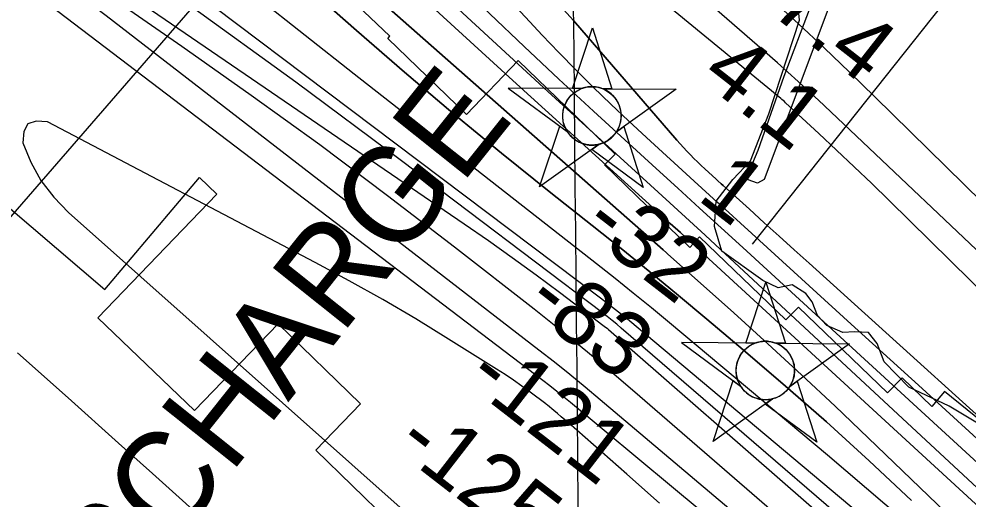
# Model space of a CAD drawing. Extents: x 3598634 to 3636690, y 517270 to 542944.
# Drawn here: x 3628556 to 3629547, y 533959 to 534460 of the extents above; entities that cross this region are included whole.
import ezdxf

# ---------------------------------------------------------------- set-up
doc = ezdxf.new("R2010")
doc.units = 0
for name, color, linetype in [('V-CHAN-NAID', 7, 'Continuous'), ('V-GRID-MAJR', 7, 'Continuous'), ('V-RIVR-EDGE', 7, 'Continuous'), ('V-RIVR-JETY', 7, 'Continuous'), ('V-RIVR-RANG', 7, 'Continuous'), ('V-RRAP-RVMT', 7, 'Continuous'), ('V-TOPO-DPTH', 7, 'Continuous'), ('V-TOPO-MAJR', 7, 'Continuous'), ('V-TOPO-MINR', 7, 'Continuous'), ('V-TOPO-WATR', 7, 'Continuous'), ('V-UTIL-LINE', 7, 'Continuous')]:
    doc.layers.add(name, color=color, linetype=linetype)

msp = doc.modelspace()

# ---------------------------------------------------------------- linework, layer by layer
at = {"layer": 'V-CHAN-NAID'}
for points in [[(3629143.09, 534387.26), (3629133.5, 534387.33), (3629154.63, 534450.82), (3629174.85, 534387.04), (3629165.26, 534387.11), (3629163.69, 534387.68), (3629161.59, 534388.3), (3629159.55, 534388.76), (3629157.52, 534389.06), (3629156.35, 534389.18), (3629154.81, 534389.26), (3629153.09, 534389.26), (3629151.72, 534389.19), (3629149.82, 534388.99), (3629148.45, 534388.77), (3629146.67, 534388.38), (3629145.14, 534387.96), (3629144.1, 534387.63)], [(3629143.09, 534387.26), (3629066.6, 534387.81), (3629128.16, 534342.41), (3629127.05, 534344.32), (3629126.24, 534345.94), (3629125.41, 534347.91), (3629124.72, 534349.97), (3629124.35, 534351.29), (3629123.99, 534352.91), (3629123.75, 534354.36), (3629123.56, 534355.96), (3629123.45, 534357.69), (3629123.44, 534359.27), (3629123.55, 534361.35), (3629123.73, 534362.97), (3629124.12, 534365.17), (3629124.6, 534367.09), (3629125.2, 534368.98), (3629125.86, 534370.66), (3629126.59, 534372.25), (3629127.4, 534373.78), (3629128.46, 534375.52), (3629129.49, 534376.99), (3629130.49, 534378.26), (3629131.49, 534379.4), (3629132.8, 534380.74), (3629133.85, 534381.71), (3629135.57, 534383.1), (3629136.78, 534383.97), (3629138.47, 534385.04), (3629140.2, 534385.99), (3629141.65, 534386.67)], [(3629165.26, 534387.11), (3629241.76, 534386.56), (3629179.55, 534342.04), (3629180.46, 534343.53), (3629181.44, 534345.38), (3629182.16, 534346.96), (3629182.9, 534348.92), (3629183.44, 534350.7), (3629183.84, 534352.34), (3629184.2, 534354.35), (3629184.39, 534355.92), (3629184.51, 534358.13), (3629184.48, 534360.19), (3629184.29, 534362.41), (3629184.03, 534364.17), (3629183.53, 534366.4), (3629182.89, 534368.54), (3629182.14, 534370.52), (3629181.5, 534371.97), (3629180.49, 534373.88), (3629179.43, 534375.61), (3629178.21, 534377.31), (3629176.95, 534378.85), (3629175.68, 534380.21), (3629174.05, 534381.74), (3629172.31, 534383.16), (3629170.62, 534384.33), (3629168.74, 534385.47), (3629167.26, 534386.23)], [(3629161.52, 534329.14), (3629099.32, 534284.61), (3629120.44, 534348.1), (3629128.16, 534342.41), (3629128.8, 534341.44), (3629130.18, 534339.58), (3629131.39, 534338.17), (3629132.86, 534336.66), (3629134.25, 534335.41), (3629135.7, 534334.26), (3629137.1, 534333.27), (3629138.78, 534332.23), (3629140.5, 534331.32), (3629142.29, 534330.51), (3629143.73, 534329.96), (3629145.36, 534329.43), (3629147.59, 534328.86), (3629149.12, 534328.58), (3629151.14, 534328.32), (3629152.68, 534328.22), (3629154.54, 534328.19), (3629156.23, 534328.27), (3629157.94, 534328.45), (3629159.84, 534328.76)], [(3629179.55, 534342.04), (3629187.35, 534347.62), (3629207.57, 534283.85), (3629153.72, 534323.56), (3629161.52, 534329.14), (3629163.19, 534329.61), (3629164.8, 534330.17), (3629166.96, 534331.09), (3629168.69, 534331.97), (3629170.56, 534333.08), (3629172.3, 534334.3), (3629173.85, 534335.54), (3629175.14, 534336.71), (3629176.52, 534338.13), (3629177.72, 534339.53), (3629178.84, 534341)], [(3629324.09, 534121.49), (3629314.5, 534121.55), (3629335.63, 534185.04), (3629355.85, 534121.26), (3629346.26, 534121.33), (3629344.69, 534121.91), (3629342.59, 534122.53), (3629340.55, 534122.98), (3629338.52, 534123.29), (3629337.35, 534123.4), (3629335.81, 534123.48), (3629334.09, 534123.48), (3629332.72, 534123.41), (3629330.82, 534123.21), (3629329.45, 534122.99), (3629327.67, 534122.6), (3629326.14, 534122.18), (3629325.1, 534121.85)], [(3629324.09, 534121.49), (3629247.6, 534122.03), (3629309.16, 534076.63), (3629308.05, 534078.54), (3629307.24, 534080.17), (3629306.41, 534082.13), (3629305.72, 534084.19), (3629305.35, 534085.51), (3629304.99, 534087.14), (3629304.75, 534088.58), (3629304.56, 534090.18), (3629304.45, 534091.92), (3629304.44, 534093.5), (3629304.55, 534095.57), (3629304.73, 534097.19), (3629305.12, 534099.39), (3629305.6, 534101.31), (3629306.2, 534103.2), (3629306.86, 534104.88), (3629307.59, 534106.47), (3629308.4, 534108), (3629309.46, 534109.74), (3629310.49, 534111.21), (3629311.49, 534112.48), (3629312.49, 534113.63), (3629313.8, 534114.96), (3629314.85, 534115.93), (3629316.57, 534117.32), (3629317.78, 534118.19), (3629319.47, 534119.26), (3629321.2, 534120.21), (3629322.65, 534120.89)], [(3629346.26, 534121.33), (3629422.76, 534120.79), (3629360.55, 534076.26), (3629361.46, 534077.75), (3629362.44, 534079.6), (3629363.16, 534081.18), (3629363.9, 534083.14), (3629364.44, 534084.92), (3629364.84, 534086.56), (3629365.2, 534088.57), (3629365.39, 534090.15), (3629365.51, 534092.35), (3629365.48, 534094.41), (3629365.29, 534096.63), (3629365.03, 534098.39), (3629364.53, 534100.62), (3629363.89, 534102.76), (3629363.14, 534104.75), (3629362.5, 534106.19), (3629361.49, 534108.11), (3629360.43, 534109.83), (3629359.21, 534111.53), (3629357.95, 534113.07), (3629356.68, 534114.43), (3629355.05, 534115.97), (3629353.31, 534117.38), (3629351.62, 534118.56), (3629349.74, 534119.69), (3629348.26, 534120.45)], [(3629342.52, 534063.36), (3629280.32, 534018.84), (3629301.44, 534082.32), (3629309.16, 534076.63), (3629309.8, 534075.66), (3629311.18, 534073.81), (3629312.39, 534072.39), (3629313.86, 534070.89), (3629315.25, 534069.64), (3629316.7, 534068.48), (3629318.1, 534067.49), (3629319.78, 534066.46), (3629321.5, 534065.55), (3629323.29, 534064.73), (3629324.73, 534064.18), (3629326.36, 534063.65), (3629328.59, 534063.09), (3629330.12, 534062.8), (3629332.14, 534062.54), (3629333.68, 534062.44), (3629335.54, 534062.42), (3629337.23, 534062.49), (3629338.94, 534062.67), (3629340.84, 534062.98)], [(3629360.55, 534076.26), (3629368.35, 534081.84), (3629388.57, 534018.07), (3629334.72, 534057.78), (3629342.52, 534063.36), (3629344.19, 534063.83), (3629345.8, 534064.39), (3629347.96, 534065.31), (3629349.69, 534066.19), (3629351.56, 534067.31), (3629353.3, 534068.52), (3629354.85, 534069.76), (3629356.14, 534070.93), (3629357.52, 534072.35), (3629358.72, 534073.75), (3629359.84, 534075.22)]]:
    msp.add_lwpolyline(points, close=True, dxfattribs=at)
for centre in [(3629153.97, 534358.73), (3629334.97, 534092.95)]:
    msp.add_circle(centre, 30.54, dxfattribs=at)
at = {"layer": 'V-GRID-MAJR'}
msp.add_spline([(3629245.78, 522922.65), (3629187.62, 528981.42), (3629129.44, 535042.13), (3629071.26, 541102.85), (3629071.24, 541104.77)], degree=3, dxfattribs=at)
at = {"layer": 'V-RIVR-EDGE'}
for points in [[(3629300.91, 534292.24), (3629319.34, 534311.81), (3629338.45, 534360.78), (3629370.56, 534458.73), (3629368.76, 534477.12)], [(3629735.63, 533916.18), (3629663.45, 533969.05), (3629624.92, 533996.72), (3629527.03, 534055.78), (3629484.8, 534075.5), (3629459.13, 534101.91), (3629451.83, 534120.92), (3629442.66, 534132.58), (3629427.96, 534133.23), (3629415.7, 534132.65), (3629399.18, 534140.04), (3629389.4, 534150.48), (3629383.92, 534164.59), (3629377.2, 534173.19), (3629363.13, 534182.41), (3629348.42, 534179.38), (3629332.51, 534186.78), (3629289.69, 534217.52), (3629281.79, 534243.27), (3629283.69, 534269.62), (3629300.91, 534292.24)]]:
    msp.add_lwpolyline(points, dxfattribs=at)
at = {"layer": 'V-RIVR-JETY'}
msp.add_lwpolyline([(3629400.11, 534469.49), (3629333.57, 534292.41), (3629326.93, 534288.49), (3629317.1, 534291.98), (3629316.23, 534296.45), (3629327.52, 534322.98), (3629354.73, 534400.12), (3629382.04, 534472.76)], dxfattribs=at)
at = {"layer": 'V-RIVR-RANG'}
msp.add_line((3629216.83, 535025.59), (3628417.26, 534104.14), dxfattribs=at)
at = {"layer": 'V-RRAP-RVMT'}
for p, q in [((3628942.85, 534441.95), (3628902.4, 534480.95)), ((3628940.86, 534439.67), (3628942.85, 534441.95)), ((3629022.97, 534360.34), (3628940.86, 534439.67)), ((3629076.93, 534416.46), (3629022.97, 534360.34)), ((3629178.07, 534318.91), (3629076.93, 534416.46)), ((3629167.16, 534307.74), (3629178.07, 534318.91)), ((3629256.2, 534221.5), (3629167.16, 534307.74)), ((3628645.36, 534177.61), (3628744.35, 534294.43)), ((3628744.35, 534294.43), (3628762.47, 534276.98)), ((3628762.47, 534276.98), (3628638.04, 534147.98)), ((3628544.43, 534263.96), (3628645.36, 534177.61)), ((3629266.23, 534232.37), (3629256.2, 534221.5)), ((3629356.45, 534145.62), (3629266.23, 534232.37)), ((3629369.57, 534159.13), (3629356.45, 534145.62)), ((3629462.6, 534069.44), (3629369.57, 534159.13)), ((3628638.04, 534147.98), (3628738.88, 534051.16)), ((3628738.88, 534051.16), (3628826.45, 534141.66)), ((3628826.45, 534141.66), (3628912.4, 534058.21)), ((3629477.64, 534085.16), (3629462.6, 534069.44)), ((3629508.69, 534055.2), (3629477.64, 534085.16)), ((3629521.98, 534071.12), (3629508.69, 534055.2)), ((3629637.48, 533976.92), (3629521.98, 534071.12)), ((3628912.4, 534058.21), (3628865.67, 534009.58)), ((3628865.67, 534009.58), (3628961.5, 533916.8))]:
    msp.add_line(p, q, dxfattribs=at)
at = {"layer": 'V-TOPO-DPTH'}
for points in [[(3630250.23, 533545.56), (3630065.78, 533726.99), (3629952.03, 533838.25), (3629837.86, 533949.08), (3629723.07, 534059.27), (3629607.87, 534169.02), (3629390.35, 534375.1), (3629379.79, 534384.99), (3629369.14, 534394.79), (3629358.37, 534404.46), (3629347.52, 534414.04), (3629167.83, 534570.76), (3629066.86, 534658.38), (3628965.6, 534745.67), (3628863.92, 534832.46), (3628761.94, 534918.91), (3628536.27, 535109.28), (3628507.79, 535132.81), (3628478.99, 535155.93), (3628449.72, 535178.46), (3628420.13, 535200.59)], [(3629658.33, 533902.65), (3629311.33, 534221.23), (3629288.8, 534241.89), (3629266.26, 534262.55), (3629243.7, 534283.19), (3629221.13, 534303.82), (3629155.61, 534363.66), (3629119.22, 534397.28), (3629083.09, 534431.18), (3629047.36, 534465.5), (3629011.9, 534500.09), (3628976.8, 534535.07), (3628941.95, 534570.28), (3628907.46, 534605.84), (3628873.2, 534641.64), (3628848.03, 534668.22), (3628800.56, 534716.62), (3628752.02, 534763.89), (3628701.88, 534809.46), (3628650.67, 534853.89), (3628449.08, 535022.79)], [(3628449.08, 535022.79), (3628650.67, 534853.89), (3628701.88, 534809.46), (3628752.02, 534763.89), (3628800.56, 534716.62), (3628848.03, 534668.22), (3628873.2, 534641.64), (3628907.46, 534605.84), (3628941.95, 534570.28), (3628976.8, 534535.07), (3629011.9, 534500.09), (3629047.36, 534465.5), (3629083.09, 534431.18), (3629119.22, 534397.28), (3629155.61, 534363.66), (3629221.13, 534303.82), (3629243.7, 534283.19), (3629266.26, 534262.55), (3629288.8, 534241.89), (3629311.33, 534221.23), (3629658.33, 533902.65)], [(3628547.2, 534885.74), (3628566.57, 534867.03), (3628586.02, 534848.42), (3628605.54, 534829.87), (3628733.64, 534708.68), (3628817.49, 534629.84), (3628901.67, 534551.35), (3628986.33, 534473.38), (3629071.32, 534395.76), (3629225.11, 534256.18), (3629235.71, 534246.55), (3629246.29, 534236.9), (3629256.86, 534227.22), (3629267.41, 534217.54), (3629837.27, 533693.62), (3629892.87, 533641.98), (3629948.12, 533589.98), (3630002.85, 533537.43), (3630057.22, 533484.52), (3630107.88, 533434.72), (3630136.49, 533406.25)], [(3630136.49, 533406.25), (3630107.88, 533434.72), (3630057.22, 533484.52), (3630002.85, 533537.43), (3629948.12, 533589.98), (3629892.87, 533641.98), (3629837.27, 533693.62), (3629267.41, 534217.54), (3629256.86, 534227.22), (3629246.29, 534236.9), (3629235.71, 534246.55), (3629225.11, 534256.18), (3629071.32, 534395.76), (3628986.33, 534473.38), (3628901.67, 534551.35), (3628817.49, 534629.84), (3628733.64, 534708.68), (3628605.54, 534829.87), (3628586.02, 534848.42), (3628566.57, 534867.03), (3628547.2, 534885.74)], [(3628533.88, 534831.29), (3628620.69, 534754.76), (3628707.5, 534678.22), (3628794.3, 534601.68), (3628881.1, 534525.12), (3629228.3, 534218.87), (3629231.82, 534215.75), (3629232.99, 534214.7), (3629302.02, 534152.95), (3629337.53, 534120.84), (3629372.8, 534088.47), (3629407.72, 534055.73), (3629442.41, 534022.72), (3630107.02, 533383.42), (3630122.7, 533368.02), (3630138.17, 533352.4)], [(3630138.17, 533352.4), (3630122.7, 533368.02), (3630107.02, 533383.42), (3629442.41, 534022.72), (3629407.72, 534055.73), (3629372.8, 534088.47), (3629337.53, 534120.84), (3629302.02, 534152.95), (3629232.99, 534214.7), (3629231.82, 534215.75), (3629228.3, 534218.87), (3628881.1, 534525.12), (3628794.3, 534601.68), (3628707.5, 534678.22), (3628620.69, 534754.76), (3628533.88, 534831.29)], [(3628522.44, 534791.23), (3628559.03, 534758.53), (3628581.65, 534738.04), (3628629.42, 534694.94), (3628677.32, 534651.98), (3628725.38, 534609.21), (3628773.56, 534566.57), (3628908.29, 534447.84), (3628958.21, 534404.54), (3629008.58, 534361.78), (3629059.61, 534319.81), (3629111.09, 534278.38), (3629154.21, 534244.23), (3629184.36, 534220.14), (3629214.36, 534195.87), (3629244.14, 534171.33), (3629273.78, 534146.62), (3629307.32, 534118.4), (3629353.25, 534079.03), (3629398.69, 534039.11), (3629443.4, 533998.37), (3629487.61, 533957.08)], [(3629487.61, 533957.08), (3629443.4, 533998.37), (3629398.69, 534039.11), (3629353.25, 534079.03), (3629307.32, 534118.4), (3629273.78, 534146.62), (3629244.14, 534171.33), (3629214.36, 534195.87), (3629184.36, 534220.14), (3629154.21, 534244.23), (3629111.09, 534278.38), (3629059.61, 534319.81), (3629008.58, 534361.78), (3628958.21, 534404.54), (3628908.29, 534447.84), (3628773.56, 534566.57), (3628725.38, 534609.21), (3628677.32, 534651.98), (3628629.42, 534694.94), (3628581.65, 534738.04), (3628559.03, 534758.53), (3628522.44, 534791.23)], [(3630177.33, 533484.27), (3629380.57, 534204.95), (3629365, 534219.03), (3629349.43, 534233.1), (3629333.86, 534247.17), (3629318.29, 534261.24), (3629290.77, 534286.1), (3629288.95, 534287.74), (3629285.33, 534291.03), (3629283.53, 534292.68), (3629271.74, 534303.44), (3629267.9, 534307.01), (3629264.1, 534310.63), (3629260.36, 534314.32), (3629256.67, 534318.05), (3629253.04, 534321.84), (3629249.46, 534325.68), (3629245.95, 534329.58), (3629242.49, 534333.52), (3629134.68, 534458.46), (3629075.89, 534523.43)], [(3629075.89, 534523.43), (3629134.68, 534458.46), (3629242.49, 534333.52), (3629245.95, 534329.58), (3629249.46, 534325.68), (3629253.04, 534321.84), (3629256.67, 534318.05), (3629260.36, 534314.32), (3629264.1, 534310.63), (3629267.9, 534307.01), (3629271.74, 534303.44), (3629283.53, 534292.68), (3629285.33, 534291.03), (3629288.95, 534287.74), (3629290.77, 534286.1), (3629318.29, 534261.24), (3629333.86, 534247.17), (3629349.43, 534233.1), (3629365, 534219.03), (3629380.57, 534204.95), (3630177.33, 533484.27)]]:
    msp.add_lwpolyline(points, dxfattribs=at)
at = {"layer": 'V-TOPO-MAJR'}
for points in [[(3630132.21, 533330.25), (3630123.91, 533338.96), (3630115.41, 533347.48), (3630106.77, 533355.86), (3629794.18, 533652.73), (3629697.55, 533742.79), (3629599.82, 533831.62), (3629500.45, 533918.61), (3629399.97, 534004.36), (3629234.9, 534142.6), (3629216.07, 534158.22), (3629197.13, 534173.72), (3629178.03, 534189.02), (3629158.84, 534204.21), (3628905.84, 534402.33), (3628803.57, 534483.37), (3628701.92, 534565.19), (3628601.22, 534648.16), (3628501.15, 534731.91)], [(3630068.74, 533261.04), (3630058.15, 533271.91), (3630047.27, 533282.51), (3630036.2, 533292.91), (3629808.55, 533501.22), (3629697.67, 533601.48), (3629586.02, 533700.84), (3629473.19, 533798.88), (3629359.58, 533896.02), (3629162.66, 534062.4), (3629146.84, 534075.59), (3629130.91, 534088.64), (3629114.82, 534101.47), (3629098.6, 534114.17), (3628646.72, 534463.27), (3628576.39, 534516.77), (3628505.52, 534569.55)]]:
    msp.add_lwpolyline(points, dxfattribs=at)
at = {"layer": 'V-TOPO-MINR'}
for points in [[(3630250.36, 533496.75), (3629464.22, 534270.33), (3629446.07, 534288.04), (3629427.81, 534305.63), (3629409.39, 534323.06), (3629390.86, 534340.38), (3629356.17, 534372.53), (3629354.9, 534373.68), (3629352.33, 534375.93), (3629351.02, 534377.03), (3628720.17, 534895.02), (3628675.38, 534931.8), (3628630.6, 534968.58), (3628585.83, 535005.36), (3628541.06, 535042.15), (3628470.01, 535100.52), (3628460.71, 535108.06), (3628451.33, 535115.49), (3628441.85, 535122.79), (3628432.29, 535130), (3628255.73, 535261.08)], [(3630194.65, 533646.8), (3629449.42, 534378.69), (3629422.98, 534404.36), (3629396.35, 534429.83), (3629369.44, 534455.01), (3629342.34, 534479.98), (3629333.88, 534487.68), (3629302.37, 534516.32), (3629270.82, 534544.91), (3629239.21, 534573.43), (3629207.55, 534601.9), (3629177.01, 534629.3), (3629136.89, 534667.01), (3629097.98, 534705.88), (3629060.9, 534746.5), (3629025.04, 534788.29), (3628989.3, 534830.2), (3628952.5, 534871.12), (3628914.11, 534910.55), (3628874.65, 534948.99), (3628558.7, 535244.82)], [(3630250.23, 533545.56), (3630065.78, 533726.99), (3629952.03, 533838.25), (3629837.86, 533949.08), (3629723.07, 534059.27), (3629607.87, 534169.02), (3629390.35, 534375.1), (3629379.79, 534384.99), (3629369.14, 534394.79), (3629358.37, 534404.46), (3629347.52, 534414.04), (3629167.83, 534570.76), (3629066.86, 534658.38), (3628965.6, 534745.67), (3628863.92, 534832.46), (3628761.94, 534918.91), (3628536.27, 535109.28), (3628507.79, 535132.81), (3628478.99, 535155.93), (3628449.72, 535178.46), (3628420.13, 535200.59)], [(3629658.33, 533902.65), (3629311.33, 534221.23), (3629288.8, 534241.89), (3629266.26, 534262.55), (3629243.7, 534283.19), (3629221.13, 534303.82), (3629155.61, 534363.66), (3629119.22, 534397.28), (3629083.09, 534431.18), (3629047.36, 534465.5), (3629011.9, 534500.09), (3628976.8, 534535.07), (3628941.95, 534570.28), (3628907.46, 534605.84), (3628873.2, 534641.64), (3628848.03, 534668.22), (3628800.56, 534716.62), (3628752.02, 534763.89), (3628701.88, 534809.46), (3628650.67, 534853.89), (3628449.08, 535022.79)], [(3629646.44, 533939.28), (3629572.56, 534006.69), (3629498.63, 534074.05), (3629424.67, 534141.38), (3629292.89, 534261.27), (3629284.8, 534268.63), (3629276.72, 534275.99), (3629268.64, 534283.36), (3629260.56, 534290.73), (3629210.84, 534336.14), (3629192.15, 534353.46), (3629173.64, 534370.96), (3629155.38, 534388.73), (3629137.3, 534406.68), (3629119.48, 534424.88), (3629101.82, 534443.24), (3629084.41, 534461.84), (3629067.17, 534480.61), (3628994.38, 534560.94), (3628939.75, 534618.83), (3628883.63, 534675.17), (3628825.29, 534729.21), (3628765.45, 534781.7), (3628475.06, 535026.23)], [(3630175.03, 533395.35), (3629288.24, 534219.12), (3629272.03, 534234.14), (3629255.8, 534249.12), (3629239.53, 534264.07), (3629223.24, 534278.99), (3629107.98, 534384.25), (3629050.05, 534437.61), (3628992.42, 534491.28), (3628935.25, 534545.44), (3628878.39, 534599.93), (3628838.37, 534638.6), (3628801.87, 534674.12), (3628765.55, 534709.82), (3628729.48, 534745.78), (3628693.59, 534781.91), (3628657.32, 534817.62), (3628620.37, 534852.59), (3628582.41, 534886.46), (3628543.77, 534919.6)], [(3630136.49, 533406.25), (3630107.88, 533434.72), (3630057.22, 533484.52), (3630002.85, 533537.43), (3629948.12, 533589.98), (3629892.87, 533641.98), (3629837.27, 533693.62), (3629267.41, 534217.54), (3629256.86, 534227.22), (3629246.29, 534236.9), (3629235.71, 534246.55), (3629225.11, 534256.18), (3629071.32, 534395.76), (3628986.33, 534473.38), (3628901.67, 534551.35), (3628817.49, 534629.84), (3628733.64, 534708.68), (3628605.54, 534829.87), (3628586.02, 534848.42), (3628566.57, 534867.03), (3628547.2, 534885.74)], [(3630138.17, 533352.4), (3630122.7, 533368.02), (3630107.02, 533383.42), (3629442.41, 534022.72), (3629407.72, 534055.73), (3629372.8, 534088.47), (3629337.53, 534120.84), (3629302.02, 534152.95), (3629232.99, 534214.7), (3629231.82, 534215.75), (3629228.3, 534218.87), (3628881.1, 534525.12), (3628794.3, 534601.68), (3628707.5, 534678.22), (3628620.69, 534754.76), (3628533.88, 534831.29)], [(3629487.61, 533957.08), (3629443.4, 533998.37), (3629398.69, 534039.11), (3629353.25, 534079.03), (3629307.32, 534118.4), (3629273.78, 534146.62), (3629244.14, 534171.33), (3629214.36, 534195.87), (3629184.36, 534220.14), (3629154.21, 534244.23), (3629111.09, 534278.38), (3629059.61, 534319.81), (3629008.58, 534361.78), (3628958.21, 534404.54), (3628908.29, 534447.84), (3628773.56, 534566.57), (3628725.38, 534609.21), (3628677.32, 534651.98), (3628629.42, 534694.94), (3628581.65, 534738.04), (3628559.03, 534758.53), (3628522.44, 534791.23)], [(3628236.55, 534770.68), (3628725.97, 534431.5), (3628798.18, 534380.53), (3628869.79, 534328.74), (3628940.5, 534275.74), (3629010.6, 534221.91), (3629093.45, 534157.16), (3629121.51, 534134.88), (3629149.33, 534112.33), (3629176.81, 534089.36), (3629204.06, 534066.1), (3629679.79, 533653.82), (3629747.05, 533594.65), (3629813.71, 533534.81), (3629879.47, 533473.98), (3629944.62, 533412.5), (3630035.97, 533324.99), (3630054.76, 533306.52), (3630073.22, 533287.75), (3630091.18, 533268.5), (3630108.83, 533248.95)], [(3628249.68, 534773.22), (3629020.63, 534246.21), (3629045.81, 534228.73), (3629070.82, 534211.01), (3629095.57, 534192.92), (3629120.14, 534174.6), (3629166.81, 534139.27), (3629170.06, 534136.67), (3629171.12, 534135.76), (3629377.69, 533955.25), (3629481.94, 533863.98), (3629586.07, 533772.58), (3629690.03, 533680.99), (3629793.88, 533589.27), (3630007.5, 533400.24), (3630022.97, 533386.21), (3630038.19, 533371.92), (3630053.05, 533357.25), (3630067.67, 533342.33), (3630081.92, 533327.06), (3630095.91, 533311.56), (3630109.53, 533295.72), (3630122.88, 533279.66), (3630206.51, 533176.63)], [(3630127.86, 533321.89), (3630122.73, 533327.45), (3630117.51, 533332.94), (3630112.17, 533338.29), (3630106.74, 533343.57), (3629956.98, 533485.6), (3629875.93, 533561.08), (3629794, 533635.56), (3629710.74, 533708.56), (3629626.58, 533780.55), (3629200.05, 534138.86), (3629190.91, 534146.42), (3629181.69, 534153.88), (3629172.36, 534161.19), (3629162.95, 534168.4), (3628474.68, 534687.57)], [(3630142.82, 533291.68), (3630115.36, 533322.39), (3630113.27, 533324.68), (3630111.13, 533326.93), (3630108.95, 533329.12), (3630106.72, 533331.28), (3630046.6, 533388.22), (3630014.08, 533418.59), (3629981.28, 533448.66), (3629948.07, 533478.26), (3629914.57, 533507.56), (3629184.6, 534137.12), (3629179.79, 534141.18), (3629174.93, 534145.19), (3629170, 534149.1), (3629165.01, 534152.95), (3628955.24, 534311.68), (3628844.64, 534393.87), (3628733.1, 534474.75), (3628620.17, 534553.68), (3628506.32, 534631.3)], [(3630041.48, 533263.34), (3630036.94, 533267.49), (3629473.27, 533768.95), (3629414.86, 533820.38), (3629356.09, 533871.39), (3629296.79, 533921.79), (3629237.15, 533971.79), (3629131.64, 534059.29), (3629124.45, 534065.18), (3629117.21, 534071.01), (3629109.89, 534076.75), (3629102.53, 534082.43), (3628460.56, 534571.33)], [(3629224.3, 533954.28), (3629190.3, 533984.53), (3629129.48, 534038.09), (3629125.72, 534041.37), (3629121.94, 534044.63), (3629118.13, 534047.85), (3629114.31, 534051.05), (3629107.54, 534056.66), (3629106.62, 534057.4), (3629105.68, 534058.12), (3629089.51, 534070.25), (3629080.87, 534076.55), (3629072.13, 534082.71), (3629063.24, 534088.65), (3629054.26, 534094.44), (3629004.32, 534125.74), (3628970.06, 534146.67), (3628935.5, 534167.07), (3628900.47, 534186.67), (3628865.14, 534205.74), (3628585.45, 534352.61), (3628573.84, 534353.23), (3628565.18, 534350.38), (3628560.94, 534342.31), (3628559.64, 534330.76), (3628568.21, 534310.36), (3628578.7, 534291.24), (3628592.07, 534274), (3628607.37, 534258.03), (3628978.85, 533927.57)], [(3628554.07, 534111.17), (3628607.01, 534064.24), (3628659.82, 534017.15), (3628695.32, 533985.36), (3628730.11, 533953.87), (3628764.68, 533922.14), (3628798.92, 533890.05), (3628832.94, 533857.73), (3628853.2, 533838.28), (3628876.81, 533815.39), (3628900.27, 533792.34), (3628923.51, 533769.06), (3628946.6, 533745.64), (3629298.01, 533385.53), (3629370.05, 533312.1), (3629442.35, 533238.93)]]:
    msp.add_lwpolyline(points, dxfattribs=at)
at = {"layer": 'V-TOPO-WATR'}
msp.add_lwpolyline([(3630177.33, 533484.27), (3629380.57, 534204.95), (3629365, 534219.03), (3629349.43, 534233.1), (3629333.86, 534247.17), (3629318.29, 534261.24), (3629290.77, 534286.1), (3629288.95, 534287.74), (3629285.33, 534291.03), (3629283.53, 534292.68), (3629271.74, 534303.44), (3629267.9, 534307.01), (3629264.1, 534310.63), (3629260.36, 534314.32), (3629256.67, 534318.05), (3629253.04, 534321.84), (3629249.46, 534325.68), (3629245.95, 534329.58), (3629242.49, 534333.52), (3629134.68, 534458.46), (3629075.89, 534523.43)], dxfattribs=at)
at = {"layer": 'V-UTIL-LINE'}
msp.add_lwpolyline([(3629321.55, 534224.82), (3629638.86, 534624.69), (3629668.7, 534656.52), (3629735.34, 534779.86)], dxfattribs=at)

# ---------------------------------------------------------------- texts
at = {"layer": 'V-CHAN-NAID'}
msp.add_text('EAST JEFFERSON DISCHARGE ', height=100, rotation=51.43516, dxfattribs=at).set_placement((3627817.7, 532781.3))
at = {"layer": 'V-RIVR-RANG'}
for s, rotation, p in [('17.4', 321.96833, (3629298.83, 534497.82)), ('4.1', 321.96833, (3629265.47, 534396.96)), ('1', 322.25278, (3629262.54, 534272.24)), ('-32', 322.25278, (3629141.27, 534239.66)), ('-83', 322.25278, (3629081.52, 534159.45)), ('-121', 322.25278, (3629019.9, 534080.69)), ('-125', 322.25278, (3628946.18, 534011.3))]:
    msp.add_text(s, height=67, rotation=rotation, dxfattribs=at).set_placement(p)

doc.saveas('drawing.dxf')
